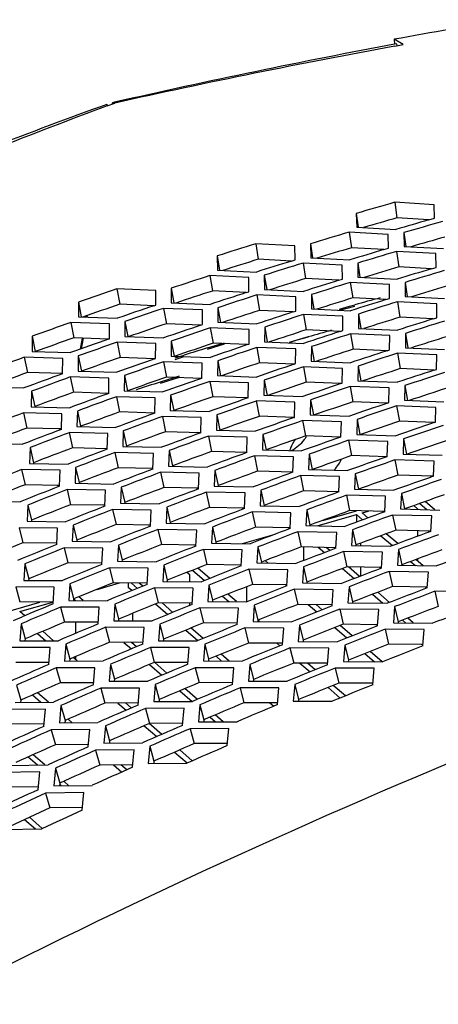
# Model space of a CAD drawing. Header units: millimetres. Extents: x 0 to 420, y 0 to 297.
# Tile 441 of 502: x 342.44 to 344.98, y 246.23 to 252.21. Entities that reach past the tile are written whole.
import ezdxf

# ---------------------------------------------------------------- set-up
doc = ezdxf.new("R2010")
doc.units = ezdxf.units.MM
doc.header["$LTSCALE"] = 23.1
doc.layers.get('0').update_dxf_attribs({"linetype": 'CONTINUOUS'})

msp = doc.modelspace()

# ---------------------------------------------------------------- linework, layer by layer
at = {"color": 7, "linetype": 'CONTINUOUS'}
for p, q in [((344.7123, 252.0953), (344.715, 252.066)), ((344.7321, 252.0561), (344.7265, 252.0671)), ((343.0017, 251.7094), (343.0004, 251.7023)), ((343.0143, 251.7123), (343.0017, 251.7094)), ((343.0143, 251.7122), (343.0017, 251.7094)), ((343.0017, 251.7094), (343.0045, 251.7038)), ((342.967, 251.6997), (342.9744, 251.6926)), ((344.7167, 251.1047), (344.7294, 251.0098)), ((344.4822, 251.037), (344.4939, 250.9534)), ((344.9223, 250.9974), (344.7294, 251.0098)), ((344.4389, 250.9232), (344.4526, 250.8286)), ((344.7715, 250.9204), (344.7832, 250.8366)), ((343.8726, 250.853), (343.8875, 250.7587)), ((344.2039, 250.8523), (344.2169, 250.7667)), ((344.65, 250.8171), (344.4526, 250.8286)), ((343.6382, 250.7791), (343.6525, 250.6918)), ((344.0885, 250.7479), (343.8875, 250.7587)), ((344.7274, 250.8064), (344.7411, 250.7117)), ((344.1593, 250.7356), (344.1742, 250.6413)), ((344.4914, 250.7351), (344.5045, 250.6494)), ((344.9389, 250.7004), (344.7411, 250.7117)), ((343.5931, 250.6597), (343.6091, 250.5658)), ((343.9239, 250.6614), (343.9383, 250.5739)), ((344.3756, 250.6307), (344.1742, 250.6413)), ((343.029, 250.5789), (343.046, 250.4854)), ((343.3583, 250.5826), (343.3741, 250.4934)), ((344.446, 250.6182), (344.4609, 250.5239)), ((344.7789, 250.618), (344.792, 250.5321)), ((343.814, 250.556), (343.6091, 250.5658)), ((343.8781, 250.5418), (343.894, 250.4478)), ((344.2096, 250.5436), (344.224, 250.456)), ((344.6628, 250.5134), (344.4609, 250.5239)), ((342.7948, 250.4989), (342.812, 250.408)), ((343.2541, 250.4765), (343.046, 250.4854)), ((343.3121, 250.4604), (343.3292, 250.3668)), ((343.6423, 250.4643), (343.6581, 250.3749)), ((344.3797, 250.4488), (344.4742, 250.4741)), ((344.3797, 250.4555), (344.4424, 250.473)), ((344.4424, 250.473), (344.4743, 250.4819)), ((344.7327, 250.5008), (344.7476, 250.4065)), ((344.0994, 250.4382), (343.894, 250.4478)), ((344.163, 250.4238), (344.1789, 250.3299)), ((344.4953, 250.4259), (344.5098, 250.3381)), ((344.9499, 250.3962), (344.7476, 250.4065)), ((342.7482, 250.374), (342.7664, 250.2809)), ((343.0769, 250.38), (343.0942, 250.2889)), ((343.5377, 250.3581), (343.3292, 250.3668)), ((343.5952, 250.3418), (343.6123, 250.2483)), ((343.9262, 250.346), (343.942, 250.2565)), ((342.5137, 250.2908), (342.5325, 250.1978)), ((342.9778, 250.273), (342.7664, 250.2809)), ((344.191, 250.2864), (344.1219, 250.2663)), ((344.191, 250.2848), (344.1219, 250.2663)), ((344.3847, 250.3204), (344.1789, 250.3299)), ((344.4479, 250.3059), (344.4639, 250.2119)), ((344.781, 250.3082), (344.7955, 250.2202)), ((343.0296, 250.2549), (343.0477, 250.1617)), ((343.3591, 250.2611), (343.3764, 250.1699)), ((343.5782, 250.2199), (343.6195, 250.2325)), ((343.5783, 250.2122), (343.6829, 250.2454)), ((343.8213, 250.2397), (343.6123, 250.2483)), ((343.6195, 250.2325), (343.6828, 250.2518)), ((343.8784, 250.2233), (343.8955, 250.1297)), ((344.1219, 250.2663), (344.0741, 250.2523)), ((344.1219, 250.2663), (344.0741, 250.2511)), ((344.2101, 250.2277), (344.226, 250.138)), ((344.6701, 250.2026), (344.4639, 250.2119)), ((342.466, 250.163), (342.4853, 250.0702)), ((342.7941, 250.1713), (342.8129, 250.0783)), ((343.2596, 250.154), (343.0477, 250.1617)), ((343.3821, 250.1591), (343.4375, 250.1764)), ((343.3824, 250.1501), (343.4377, 250.1677)), ((344.7328, 250.1879), (344.7488, 250.094)), ((343.3109, 250.1357), (343.3291, 250.0425)), ((343.6412, 250.1422), (343.6586, 250.0508)), ((344.1048, 250.1213), (343.8955, 250.1297)), ((344.1615, 250.1047), (344.1786, 250.0112)), ((344.494, 250.1095), (344.5099, 250.0196)), ((344.9554, 250.0848), (344.7488, 250.094)), ((342.699, 250.0635), (342.4853, 250.0702)), ((342.7456, 250.0432), (342.7649, 249.9504)), ((343.0745, 250.0517), (343.0933, 249.9588)), ((343.4074, 250.0398), (343.2919, 250.0032)), ((343.5414, 250.035), (343.3291, 250.0425)), ((343.4072, 250.0489), (343.3368, 250.0266)), ((343.3368, 250.0266), (343.2916, 250.0122)), ((343.5923, 250.0165), (343.6105, 249.9234)), ((343.9234, 250.0233), (343.9407, 249.9317)), ((344.3884, 250.0029), (344.1786, 250.0112)), ((344.4447, 249.9862), (344.4617, 249.8926)), ((344.778, 249.9912), (344.7939, 249.9011)), ((342.5099, 249.9564), (342.5298, 249.8638)), ((342.9786, 249.9439), (342.7649, 249.9504)), ((342.9786, 249.9439), (342.9601, 249.9445)), ((343.0252, 249.9234), (343.0445, 249.8306)), ((343.3548, 249.9322), (343.3736, 249.8393)), ((343.8232, 249.916), (343.6105, 249.9234)), ((343.8232, 249.916), (343.807, 249.9166)), ((342.5298, 249.8638), (342.5297, 249.8616)), ((343.8736, 249.8974), (343.8918, 249.8042)), ((344.2055, 249.9044), (344.2229, 249.8127)), ((344.672, 249.8845), (344.4617, 249.8926)), ((344.7278, 249.8676), (344.7449, 249.7741)), ((342.4603, 249.8254), (342.4807, 249.733)), ((342.7884, 249.8362), (342.8083, 249.7436)), ((343.2582, 249.8243), (343.0445, 249.8306)), ((343.2582, 249.8243), (343.2401, 249.8248)), ((343.3047, 249.8036), (343.324, 249.7108)), ((343.6352, 249.8127), (343.654, 249.7197)), ((344.105, 249.797), (343.8918, 249.8042)), ((342.6754, 249.7282), (342.4807, 249.733)), ((342.8083, 249.7436), (342.8083, 249.7413)), ((344.155, 249.7782), (344.1732, 249.685)), ((344.4877, 249.7855), (344.5051, 249.6936)), ((344.9556, 249.7661), (344.7449, 249.7741)), ((342.6918, 249.7278), (342.6754, 249.7282)), ((342.6918, 249.7278), (342.6754, 249.7282)), ((342.7381, 249.705), (342.7585, 249.6126)), ((343.067, 249.716), (343.0869, 249.6235)), ((343.5377, 249.7047), (343.324, 249.7108)), ((343.5377, 249.7047), (343.5201, 249.7052)), ((343.5843, 249.6838), (343.6036, 249.591)), ((343.9156, 249.6932), (343.9343, 249.6002)), ((344.3868, 249.678), (344.1732, 249.685)), ((344.3868, 249.678), (344.3705, 249.6785)), ((342.5011, 249.6145), (342.5221, 249.5223)), ((343.0869, 249.6235), (343.0869, 249.6209)), ((344.4363, 249.6591), (344.4545, 249.5659)), ((344.7698, 249.6667), (344.7873, 249.5745)), ((342.9696, 249.6075), (342.7585, 249.6126)), ((343.0159, 249.5845), (343.0362, 249.4921)), ((343.3456, 249.5959), (343.3655, 249.5033)), ((343.8173, 249.585), (343.6036, 249.591)), ((343.8173, 249.585), (343.8001, 249.5855)), ((343.8639, 249.564), (343.8832, 249.4712)), ((343.9343, 249.6002), (343.9343, 249.5996)), ((344.1959, 249.5737), (344.2147, 249.4807)), ((344.6686, 249.559), (344.4545, 249.5659)), ((342.5221, 249.5223), (342.522, 249.5177)), ((343.3655, 249.5033), (343.3654, 249.5006)), ((344.7177, 249.5399), (344.7359, 249.4467)), ((342.4497, 249.4803), (342.4712, 249.3884)), ((342.7779, 249.4936), (342.7989, 249.4015)), ((343.2474, 249.4872), (343.0362, 249.4921)), ((343.2937, 249.464), (343.314, 249.3717)), ((343.6242, 249.4757), (343.6441, 249.3831)), ((344.0969, 249.4654), (343.8832, 249.4712)), ((344.0969, 249.4654), (344.0801, 249.4659)), ((344.1435, 249.4442), (344.1627, 249.3514)), ((344.2147, 249.4807), (344.2147, 249.4799)), ((344.4763, 249.4542), (344.4951, 249.3612)), ((344.9504, 249.44), (344.7359, 249.4467)), ((344.9504, 249.44), (344.9341, 249.4405)), ((342.6798, 249.3845), (342.4712, 249.3884)), ((342.6798, 249.3845), (342.6658, 249.3848)), ((342.7989, 249.4015), (342.7988, 249.3967)), ((343.6441, 249.3831), (343.644, 249.3802)), ((342.7257, 249.3592), (342.7472, 249.2672)), ((343.0547, 249.3728), (343.0757, 249.2807)), ((343.5252, 249.367), (343.314, 249.3717)), ((343.5252, 249.3669), (343.51, 249.3673)), ((343.5714, 249.3436), (343.5918, 249.2512)), ((343.9028, 249.3555), (343.9227, 249.263)), ((344.3765, 249.3458), (344.1627, 249.3514)), ((344.3765, 249.3458), (344.36, 249.3462)), ((344.423, 249.3244), (344.4423, 249.2316)), ((344.4951, 249.3612), (344.495, 249.3602)), ((344.7566, 249.3346), (344.7754, 249.2417)), ((342.4876, 249.265), (342.5097, 249.1733)), ((342.9558, 249.2636), (342.7472, 249.2672)), ((342.9558, 249.2636), (342.9422, 249.2638)), ((343.0757, 249.2807), (343.0755, 249.2757)), ((343.9227, 249.263), (343.9226, 249.2599)), ((344.8568, 249.241), (344.8325, 249.2621)), ((344.8679, 249.2747), (344.9113, 249.2371)), ((344.9589, 249.2359), (344.9006, 249.2864)), ((343.0017, 249.238), (343.0232, 249.1461)), ((343.3315, 249.252), (343.3525, 249.1598)), ((343.803, 249.2467), (343.5918, 249.2512)), ((343.803, 249.2467), (343.7882, 249.247)), ((343.8492, 249.2231), (343.8696, 249.1307)), ((344.1814, 249.2354), (344.2013, 249.1428)), ((344.2449, 249.1387), (344.4835, 249.2076)), ((344.2787, 249.1715), (344.4833, 249.2306)), ((344.6561, 249.2262), (344.4423, 249.2316)), ((344.4835, 249.2076), (344.4835, 249.1643)), ((344.4835, 249.2076), (344.5211, 249.1751)), ((344.5182, 249.2176), (344.5568, 249.2287)), ((344.5535, 249.187), (344.5182, 249.2176)), ((344.6561, 249.2262), (344.64, 249.2266)), ((344.7026, 249.2046), (344.7219, 249.1118)), ((344.7754, 249.2417), (344.7754, 249.2405)), ((344.8568, 249.2385), (344.8568, 249.241)), ((342.5097, 249.1733), (342.5094, 249.1663)), ((342.7626, 249.1435), (342.7847, 249.0518)), ((343.2318, 249.1426), (343.0232, 249.1461)), ((343.2318, 249.1426), (343.2186, 249.1428)), ((343.3525, 249.1598), (343.3523, 249.1547)), ((344.2013, 249.1428), (344.2011, 249.1396)), ((344.486, 249.1621), (344.4835, 249.1643)), ((342.4344, 249.1276), (342.457, 249.0361)), ((343.2777, 249.1169), (343.2992, 249.0249)), ((343.6083, 249.1311), (343.6294, 249.039)), ((343.7924, 249.0312), (343.9891, 249.0879)), ((344.0808, 249.1264), (343.8696, 249.1307)), ((344.0808, 249.1264), (344.0664, 249.1267)), ((344.127, 249.1026), (344.1474, 249.0103)), ((344.4599, 249.1152), (344.4799, 249.0226)), ((344.6321, 249.0789), (344.7017, 249.0186)), ((344.734, 249.0306), (344.6645, 249.0908)), ((344.9356, 249.1065), (344.7219, 249.1118)), ((344.8568, 249.0759), (344.8568, 249.1085)), ((344.9356, 249.1065), (344.92, 249.1069)), ((342.663, 249.0337), (342.457, 249.0361)), ((342.7847, 249.0518), (342.7844, 249.0446)), ((343.0377, 249.022), (343.0598, 248.9303)), ((343.5079, 249.0216), (343.2992, 249.0249)), ((343.5078, 249.0216), (343.4951, 249.0218)), ((343.6294, 249.039), (343.6291, 249.0337)), ((344.4799, 249.0226), (344.4797, 249.0192)), ((344.5104, 249.0186), (344.5104, 249.034)), ((342.7086, 249.0057), (342.7312, 248.9142)), ((343.5538, 248.9957), (343.5753, 248.9038)), ((343.8852, 249.0103), (343.9062, 248.9181)), ((344.3586, 249.0061), (344.1474, 249.0103)), ((344.164, 248.9281), (344.164, 249.0103)), ((344.2518, 249.0082), (344.2891, 248.9759)), ((344.3212, 248.9881), (344.2991, 249.0073)), ((344.4048, 248.9822), (344.4252, 248.8898)), ((344.7385, 248.995), (344.7584, 248.9025)), ((342.4694, 248.908), (342.4926, 248.8167)), ((342.9372, 248.912), (342.7312, 248.9142)), ((343.0598, 248.9303), (343.0594, 248.9229)), ((343.3127, 248.9004), (343.3348, 248.8087)), ((343.7839, 248.9007), (343.5753, 248.9038)), ((343.9062, 248.9181), (343.9059, 248.9126)), ((343.9472, 248.9121), (343.9297, 248.9272)), ((344.7584, 248.9025), (344.7582, 248.8989)), ((344.8126, 248.9226), (344.8417, 248.8973)), ((344.889, 248.8965), (344.845, 248.9346)), ((344.8568, 248.9243), (344.8568, 248.9389)), ((342.9829, 248.8839), (343.0055, 248.7924)), ((343.4711, 248.841), (343.4538, 248.856)), ((343.4711, 248.7999), (343.4711, 248.841)), ((343.4882, 248.8696), (343.5608, 248.8067)), ((343.5924, 248.8193), (343.5199, 248.8821)), ((343.8298, 248.8746), (343.8513, 248.7826)), ((344.162, 248.8894), (344.183, 248.7973)), ((344.3997, 248.8801), (344.4706, 248.8187)), ((344.6364, 248.8858), (344.4252, 248.8898)), ((344.5027, 248.831), (344.435, 248.8896)), ((344.5104, 248.8339), (344.5104, 248.8882)), ((344.6364, 248.8858), (344.6228, 248.8861)), ((344.6826, 248.8617), (344.703, 248.7693)), ((342.4926, 248.8167), (342.4921, 248.8073)), ((342.7426, 248.7857), (342.7659, 248.6945)), ((342.9079, 248.7527), (343.044, 248.792)), ((343.2115, 248.7903), (343.0055, 248.7924)), ((343.0979, 248.7915), (343.0979, 248.7643)), ((343.1167, 248.7913), (343.1539, 248.759)), ((343.1854, 248.7718), (343.1634, 248.7908)), ((343.3348, 248.8087), (343.3344, 248.8012)), ((343.5877, 248.7789), (343.6098, 248.6872)), ((344.0599, 248.7797), (343.8513, 248.7826)), ((344.0537, 248.7798), (344.0602, 248.7741)), ((344.183, 248.7973), (344.1826, 248.7916)), ((342.4144, 248.7672), (342.4381, 248.6762)), ((343.1199, 248.7452), (343.0979, 248.7643)), ((343.2571, 248.762), (343.2797, 248.6705)), ((343.7554, 248.6782), (343.7024, 248.724)), ((343.8175, 248.6776), (343.8175, 248.7694)), ((344.1058, 248.7534), (344.1273, 248.6615)), ((344.4388, 248.7686), (344.4598, 248.6765)), ((344.5811, 248.723), (344.6444, 248.6682)), ((344.6844, 248.6736), (344.6132, 248.7353)), ((344.9142, 248.7655), (344.703, 248.7693)), ((344.9142, 248.7655), (344.901, 248.7658)), ((344.9604, 248.7413), (344.9808, 248.6489)), ((342.2005, 248.5716), (342.5606, 248.6756)), ((342.6415, 248.6751), (342.4381, 248.6762)), ((342.4397, 248.6176), (342.6391, 248.6751)), ((342.6415, 248.6751), (342.6324, 248.6752)), ((342.7659, 248.6945), (342.7653, 248.6848)), ((342.8058, 248.7109), (342.7659, 248.6945)), ((342.7662, 248.6948), (342.7778, 248.6848)), ((342.8242, 248.6846), (342.7977, 248.7076)), ((343.0159, 248.6635), (343.0391, 248.5722)), ((343.2636, 248.664), (343.3374, 248.6001)), ((343.4857, 248.6686), (343.2797, 248.6705)), ((343.3688, 248.613), (343.3025, 248.6703)), ((343.4711, 248.6546), (343.4711, 248.6688)), ((343.6098, 248.6872), (343.6094, 248.6795)), ((343.6708, 248.7114), (343.7087, 248.6786)), ((343.8628, 248.6574), (343.8849, 248.5657)), ((344.3359, 248.6587), (344.1273, 248.6615)), ((344.1913, 248.6606), (344.2429, 248.616)), ((344.2747, 248.6285), (344.2382, 248.66)), ((344.4598, 248.6765), (344.4594, 248.6706)), ((342.4688, 248.5924), (342.4397, 248.6176)), ((342.6869, 248.6447), (342.7106, 248.5536)), ((343.1247, 248.5621), (343.1247, 248.6074)), ((343.5313, 248.6402), (343.5539, 248.5487)), ((344.3818, 248.6323), (344.4033, 248.5403)), ((344.7156, 248.6478), (344.7366, 248.5556)), ((342.4466, 248.5432), (342.4709, 248.4524)), ((342.9146, 248.5527), (342.7106, 248.5536)), ((342.7783, 248.4855), (342.7783, 248.5533)), ((343.0391, 248.5722), (343.0385, 248.5624)), ((343.2892, 248.5412), (343.3124, 248.4499)), ((343.76, 248.547), (343.5539, 248.5487)), ((343.8849, 248.5657), (343.8843, 248.5577)), ((343.8945, 248.5577), (343.885, 248.5659)), ((344.6119, 248.5378), (344.4033, 248.5403)), ((344.6119, 248.5377), (344.6008, 248.5379)), ((344.7366, 248.5556), (344.7362, 248.5496)), ((344.7628, 248.5657), (344.782, 248.5491)), ((344.8288, 248.5485), (344.7948, 248.578)), ((342.5469, 248.4847), (342.5978, 248.4407)), ((342.6439, 248.4407), (342.578, 248.4978)), ((342.9593, 248.5221), (342.983, 248.431)), ((343.447, 248.5052), (343.5211, 248.4411)), ((343.5524, 248.454), (343.4784, 248.518)), ((343.8056, 248.5183), (343.8282, 248.4268)), ((344.1378, 248.5358), (344.1599, 248.4441)), ((344.353, 248.5206), (344.4255, 248.4578)), ((344.4572, 248.4704), (344.3848, 248.5331)), ((344.6578, 248.5111), (344.6793, 248.4192)), ((342.4709, 248.4524), (342.4701, 248.4405)), ((342.718, 248.4202), (342.7424, 248.3294)), ((343.1872, 248.4303), (342.983, 248.431)), ((343.0711, 248.4307), (343.1172, 248.3909)), ((343.1483, 248.4039), (343.1175, 248.4306)), ((343.1247, 248.4243), (343.1247, 248.4305)), ((343.3124, 248.4499), (343.3117, 248.44)), ((343.5624, 248.4189), (343.5856, 248.3277)), ((344.0342, 248.4253), (343.8282, 248.4268)), ((344.0009, 248.4255), (344.0184, 248.4104)), ((344.1599, 248.4441), (344.1593, 248.436)), ((344.8879, 248.4168), (344.6793, 248.4192)), ((344.8879, 248.4168), (344.8772, 248.4169)), ((343.2318, 248.3995), (343.2555, 248.3084)), ((343.7102, 248.3173), (343.6619, 248.3591)), ((344.0798, 248.3965), (344.1024, 248.305)), ((344.4128, 248.4143), (344.4349, 248.3226)), ((344.5355, 248.3625), (344.5923, 248.3133)), ((344.6389, 248.313), (344.5672, 248.3751)), ((342.6164, 248.3088), (342.4146, 248.3086)), ((342.7424, 248.3294), (342.7415, 248.3174)), ((342.7862, 248.3175), (342.7625, 248.338)), ((342.7783, 248.3243), (342.7783, 248.3447)), ((342.9895, 248.2972), (343.0138, 248.2064)), ((343.4597, 248.3079), (343.2555, 248.3084)), ((343.3326, 248.2443), (343.2586, 248.3084)), ((343.5856, 248.3277), (343.5849, 248.3175)), ((343.6306, 248.3462), (343.6639, 248.3174)), ((344.3084, 248.3036), (344.1024, 248.305)), ((344.1404, 248.3047), (344.2018, 248.2516)), ((344.2332, 248.2644), (344.1869, 248.3044)), ((344.4349, 248.3226), (344.4343, 248.3143)), ((342.6605, 248.2758), (342.6853, 248.1852)), ((343.2264, 248.2962), (343.3016, 248.2311)), ((343.5043, 248.2769), (343.528, 248.1859)), ((343.8357, 248.2967), (343.8589, 248.2054)), ((344.3541, 248.2746), (344.3767, 248.1831)), ((342.8871, 248.1857), (342.6853, 248.1852)), ((343.0138, 248.2064), (343.0129, 248.1942)), ((343.7322, 248.1855), (343.528, 248.1859)), ((343.8589, 248.2054), (343.8581, 248.1951)), ((344.5827, 248.1819), (344.3767, 248.1831)), ((344.5827, 248.1819), (344.574, 248.182)), ((342.4192, 248.1707), (342.4446, 248.0803)), ((342.6132, 248.0673), (342.5466, 248.125)), ((342.9312, 248.1525), (342.9561, 248.0619)), ((343.261, 248.1742), (343.2853, 248.0834)), ((343.4108, 248.1366), (343.4866, 248.0709)), ((343.5172, 248.0844), (343.4418, 248.1497)), ((343.7767, 248.1543), (343.8005, 248.0633)), ((344.1089, 248.1744), (344.1321, 248.0832)), ((344.3114, 248.1566), (344.3853, 248.0926)), ((344.4167, 248.1055), (344.3428, 248.1694)), ((342.4446, 248.0803), (342.4435, 248.066)), ((342.5159, 248.1116), (342.5674, 248.067)), ((343.1579, 248.0625), (342.9561, 248.0619)), ((343.0348, 248.0622), (343.0851, 248.0186)), ((343.1159, 248.032), (343.0809, 248.0623)), ((343.2853, 248.0834), (343.2844, 248.071)), ((344.0048, 248.0631), (343.8005, 248.0633)), ((343.9575, 248.0632), (343.9811, 248.0427)), ((344.1321, 248.0832), (344.1313, 248.0727)), ((342.6889, 248.0469), (342.7144, 247.9566)), ((343.2019, 248.0291), (343.2268, 247.9386)), ((343.5325, 248.0512), (343.5568, 247.9604)), ((342.7144, 247.9566), (342.7132, 247.9421)), ((342.7573, 247.9425), (342.7321, 247.9644)), ((343.4287, 247.9394), (343.2268, 247.9386)), ((343.5568, 247.9604), (343.5558, 247.9478)), ((343.5953, 247.9768), (343.6284, 247.9482)), ((343.6743, 247.9484), (343.6263, 247.9899)), ((342.5862, 247.9347), (342.3867, 247.9332)), ((342.6298, 247.8992), (342.6557, 247.809)), ((342.9587, 247.9231), (342.9841, 247.8328)), ((343.194, 247.9244), (343.2704, 247.8581)), ((343.3012, 247.8715), (343.2255, 247.9371)), ((343.4727, 247.9058), (343.4975, 247.8152)), ((342.9841, 247.8328), (342.9828, 247.8182)), ((342.8552, 247.8108), (342.6557, 247.809)), ((342.8987, 247.775), (342.9246, 247.6849)), ((343.2284, 247.7994), (343.2538, 247.7091)), ((343.3792, 247.7639), (343.455, 247.6983)), ((343.4866, 247.7109), (343.41, 247.7773)), ((343.6995, 247.8162), (343.4975, 247.8152)), ((342.4894, 247.7345), (342.5459, 247.6856)), ((342.5914, 247.6862), (342.5198, 247.7482)), ((343.2538, 247.7091), (343.2525, 247.6942)), ((342.6554, 247.6657), (342.6819, 247.5759)), ((343.1243, 247.6869), (342.9246, 247.6849)), ((343.0076, 247.6858), (343.0576, 247.6425)), ((343.088, 247.6561), (343.0533, 247.6862)), ((342.7373, 247.5599), (342.7061, 247.5869)), ((342.5517, 247.5528), (342.3544, 247.5499)), ((342.6819, 247.5759), (342.6804, 247.559)), ((342.6812, 247.5684), (342.6919, 247.5592)), ((342.5946, 247.5146), (342.6216, 247.425)), ((342.819, 247.428), (342.6216, 247.425)), ((342.4672, 247.3537), (342.5331, 247.2967)), ((342.5754, 247.3001), (342.4973, 247.3677))]:
    msp.add_line(p, q, dxfattribs=at)
at = {"color": 3, "linetype": 'CONTINUOUS'}
for p, q in [((344.7676, 252.0627), (344.7123, 252.0953)), ((344.7161, 252.0531), (344.7676, 252.0627)), ((344.7162, 252.0533), (344.7676, 252.0627)), ((342.9703, 251.691), (343.0152, 251.7078)), ((342.9703, 251.6912), (343.0152, 251.7078)), ((344.9552, 251.0895), (344.7167, 251.1047)), ((344.9586, 251.0078), (344.9552, 251.0895)), ((344.4822, 251.037), (344.4853, 250.9539)), ((344.9223, 250.9974), (344.9586, 251.0078)), ((344.4853, 250.9539), (344.7233, 250.9399)), ((344.6768, 250.9094), (344.4389, 250.9232)), ((344.6793, 250.8258), (344.6768, 250.9094)), ((344.7715, 250.9204), (344.7741, 250.8371)), ((344.1095, 250.8404), (343.8726, 250.853)), ((344.1115, 250.7551), (344.1095, 250.8404)), ((344.2039, 250.8523), (344.206, 250.7673)), ((344.65, 250.8171), (344.6793, 250.8258)), ((344.7741, 250.8371), (345.0126, 250.8232)), ((343.6382, 250.7791), (343.6398, 250.6924)), ((344.0885, 250.7479), (344.1115, 250.7551)), ((344.206, 250.7673), (344.4435, 250.7546)), ((344.9658, 250.7927), (344.7274, 250.8064)), ((344.9678, 250.709), (344.9658, 250.7927)), ((343.6398, 250.6924), (343.8763, 250.681)), ((344.3967, 250.7232), (344.1593, 250.7356)), ((344.3982, 250.6377), (344.3967, 250.7232)), ((344.4914, 250.7351), (344.493, 250.65)), ((344.9389, 250.7003), (344.9678, 250.709)), ((343.8295, 250.6486), (343.5931, 250.6597)), ((343.8306, 250.5614), (343.8295, 250.6486)), ((343.9239, 250.6614), (343.925, 250.5745)), ((344.3756, 250.6307), (344.3982, 250.6377)), ((344.493, 250.65), (344.731, 250.6375)), ((343.2643, 250.569), (343.029, 250.5789)), ((343.3583, 250.5826), (343.3591, 250.494)), ((343.925, 250.5745), (344.162, 250.5633)), ((344.6839, 250.6059), (344.446, 250.6182)), ((344.6849, 250.5203), (344.6839, 250.6059)), ((344.7789, 250.618), (344.78, 250.5327)), ((343.2649, 250.4801), (343.2643, 250.569)), ((343.814, 250.556), (343.8306, 250.5614)), ((344.1149, 250.5308), (343.8781, 250.5418)), ((344.1155, 250.4435), (344.1149, 250.5308)), ((344.2096, 250.5436), (344.2103, 250.4566)), ((344.6628, 250.5134), (344.6849, 250.5203)), ((344.78, 250.5327), (345.0185, 250.5203)), ((342.7948, 250.4989), (342.7951, 250.4086)), ((343.2541, 250.4765), (343.2649, 250.4801)), ((343.5479, 250.4506), (343.3121, 250.4604)), ((343.3591, 250.494), (343.5949, 250.484)), ((343.6423, 250.4643), (343.6425, 250.3756)), ((344.2103, 250.4566), (344.4477, 250.4456)), ((344.9711, 250.4887), (344.7327, 250.5008)), ((344.9716, 250.403), (344.9711, 250.4887)), ((342.7951, 250.4086), (343.0299, 250.3998)), ((342.8419, 250.4157), (342.8403, 250.4069)), ((342.8481, 250.4178), (342.8462, 250.4067)), ((343.5481, 250.3616), (343.5479, 250.4506)), ((344.0994, 250.4382), (344.1155, 250.4435)), ((344.4003, 250.413), (344.163, 250.4238)), ((344.4004, 250.3255), (344.4003, 250.413)), ((344.4953, 250.4259), (344.4955, 250.3388)), ((344.9499, 250.3962), (344.9716, 250.403)), ((342.9829, 250.3655), (342.7482, 250.374)), ((342.9827, 250.2747), (342.9829, 250.3655)), ((343.0769, 250.38), (343.0768, 250.2896)), ((343.5377, 250.3581), (343.5481, 250.3616)), ((343.8315, 250.3322), (343.5952, 250.3418)), ((343.6425, 250.3756), (343.8789, 250.3657)), ((343.8312, 250.243), (343.8315, 250.3322)), ((343.9262, 250.346), (343.9259, 250.2571)), ((344.4955, 250.3388), (344.7334, 250.3279)), ((342.5137, 250.2908), (342.5131, 250.1986)), ((342.8177, 250.279), (342.8059, 250.2121)), ((342.8236, 250.2788), (342.8122, 250.2144)), ((342.9778, 250.273), (342.9827, 250.2747)), ((343.0768, 250.2896), (343.3121, 250.2809)), ((344.3847, 250.3204), (344.4004, 250.3255)), ((344.6857, 250.2952), (344.4479, 250.3059)), ((344.6853, 250.2076), (344.6857, 250.2952)), ((344.781, 250.3082), (344.7807, 250.2209)), ((343.2648, 250.2465), (343.0296, 250.2549)), ((343.264, 250.1556), (343.2648, 250.2465)), ((343.3591, 250.2611), (343.3584, 250.1705)), ((343.8213, 250.2397), (343.8312, 250.243)), ((344.1152, 250.2138), (343.8784, 250.2233)), ((343.9259, 250.2571), (344.1628, 250.2474)), ((344.1143, 250.1245), (344.1152, 250.2138)), ((344.2101, 250.2277), (344.2094, 250.1387)), ((344.7807, 250.2209), (345.0191, 250.2102)), ((342.7001, 250.1558), (342.466, 250.163)), ((342.5131, 250.1986), (342.7474, 250.1912)), ((342.699, 250.0632), (342.7001, 250.1558)), ((342.7941, 250.1713), (342.793, 250.0789)), ((343.2596, 250.154), (343.264, 250.1556)), ((343.3584, 250.1705), (343.5942, 250.162)), ((344.6701, 250.2026), (344.6853, 250.2076)), ((344.9712, 250.1774), (344.7328, 250.1879)), ((344.9703, 250.0896), (344.9712, 250.1774)), ((343.5466, 250.1275), (343.3109, 250.1357)), ((343.5454, 250.0364), (343.5466, 250.1275)), ((343.6412, 250.1422), (343.6401, 250.0514)), ((344.1048, 250.1213), (344.1143, 250.1245)), ((344.3988, 250.0954), (344.1615, 250.1047)), ((344.2094, 250.1387), (344.4467, 250.1292)), ((344.3975, 250.0059), (344.3988, 250.0954)), ((344.494, 250.1095), (344.4928, 250.0202)), ((342.9802, 250.0362), (342.7456, 250.0432)), ((342.793, 250.0789), (343.0277, 250.0717)), ((342.9786, 249.9434), (342.9802, 250.0362)), ((343.0745, 250.0517), (343.0729, 249.9592)), ((343.5414, 250.035), (343.5454, 250.0364)), ((343.6401, 250.0514), (343.8764, 250.0431)), ((344.9554, 250.0848), (344.9703, 250.0896)), ((342.2298, 249.9825), (342.4634, 249.9764)), ((343.8285, 250.0085), (343.5923, 250.0165)), ((343.8267, 249.9172), (343.8285, 250.0085)), ((343.9234, 250.0233), (343.9217, 249.9324)), ((344.3884, 250.0029), (344.3975, 250.0059)), ((344.6824, 249.9771), (344.4447, 249.9862)), ((344.4928, 250.0202), (344.7307, 250.0109)), ((344.6806, 249.8874), (344.6824, 249.9771)), ((344.778, 249.9912), (344.7762, 249.9018)), ((342.5099, 249.9564), (342.5079, 249.8621)), ((343.2603, 249.9166), (343.0252, 249.9234)), ((343.0729, 249.9592), (343.3081, 249.9521)), ((343.2581, 249.8236), (343.2603, 249.9166)), ((343.3548, 249.9322), (343.3528, 249.8395)), ((343.8232, 249.916), (343.8267, 249.9172)), ((343.9217, 249.9324), (344.1585, 249.9243)), ((342.5079, 249.8621), (342.742, 249.8562)), ((344.1103, 249.8895), (343.8736, 249.8974)), ((344.1081, 249.7981), (344.1103, 249.8895)), ((344.2055, 249.9044), (344.2034, 249.8133)), ((344.672, 249.8845), (344.6806, 249.8874)), ((344.9661, 249.8587), (344.7278, 249.8676)), ((344.7762, 249.9018), (345.0146, 249.8926)), ((344.9637, 249.7688), (344.9661, 249.8587)), ((342.6943, 249.8197), (342.4603, 249.8254)), ((342.6918, 249.725), (342.6943, 249.8197)), ((342.7884, 249.8362), (342.786, 249.7418)), ((343.5403, 249.7969), (343.3047, 249.8036)), ((343.3528, 249.8395), (343.5885, 249.8326)), ((343.5377, 249.7038), (343.5403, 249.7969)), ((343.6352, 249.8127), (343.6326, 249.7198)), ((344.105, 249.797), (344.1081, 249.7981)), ((344.2034, 249.8133), (344.4407, 249.8054)), ((342.786, 249.7418), (343.0206, 249.7361)), ((344.3922, 249.7705), (344.155, 249.7782)), ((344.3894, 249.6789), (344.3922, 249.7705)), ((344.4877, 249.7855), (344.485, 249.6942)), ((344.9556, 249.7661), (344.9637, 249.7688)), ((342.9725, 249.6994), (342.7381, 249.705)), ((342.9696, 249.6046), (342.9725, 249.6994)), ((343.067, 249.716), (343.0641, 249.6214)), ((343.8204, 249.6773), (343.5843, 249.6838)), ((343.6326, 249.7198), (343.8688, 249.7131)), ((343.8173, 249.584), (343.8204, 249.6773)), ((343.9156, 249.6932), (343.9125, 249.6002)), ((344.3868, 249.678), (344.3894, 249.6789)), ((344.485, 249.6942), (344.7228, 249.6865)), ((342.2215, 249.6392), (342.455, 249.6346)), ((342.5011, 249.6145), (342.4978, 249.5182)), ((343.0641, 249.6214), (343.2992, 249.6159)), ((344.674, 249.6515), (344.4363, 249.6591)), ((344.6708, 249.5597), (344.674, 249.6515)), ((344.7698, 249.6667), (344.7667, 249.5752)), ((343.2508, 249.5792), (343.0159, 249.5845)), ((343.2474, 249.4841), (343.2508, 249.5792)), ((343.3456, 249.5959), (343.3422, 249.5011)), ((344.1005, 249.5577), (343.8639, 249.564)), ((343.9125, 249.6002), (344.1492, 249.5936)), ((344.0969, 249.4642), (344.1005, 249.5577)), ((344.1959, 249.5737), (344.1924, 249.4805)), ((344.6686, 249.559), (344.6708, 249.5597)), ((344.7667, 249.5752), (345.0049, 249.5676)), ((342.4978, 249.5182), (342.7318, 249.5138)), ((343.3422, 249.5011), (343.5778, 249.4957)), ((344.9559, 249.5325), (344.7177, 249.5399)), ((344.9521, 249.4406), (344.9559, 249.5325)), ((342.6835, 249.4761), (342.4497, 249.4803)), ((342.6797, 249.3793), (342.6835, 249.4761)), ((342.7779, 249.4936), (342.7741, 249.3971)), ((343.5291, 249.4589), (343.2937, 249.464)), ((343.5251, 249.3636), (343.5291, 249.4589)), ((343.6242, 249.4757), (343.6203, 249.3807)), ((344.3805, 249.4381), (344.1435, 249.4442)), ((344.1924, 249.4805), (344.4296, 249.4741)), ((344.3764, 249.3444), (344.3805, 249.4381)), ((344.4763, 249.4542), (344.4722, 249.3608)), ((344.9504, 249.44), (344.9521, 249.4406)), ((342.7741, 249.3971), (343.0086, 249.3929)), ((343.6203, 249.3807), (343.8563, 249.3756)), ((342.96, 249.3552), (342.7257, 249.3592)), ((342.9557, 249.2582), (342.96, 249.3552)), ((343.0547, 249.3728), (343.0505, 249.2761)), ((343.8074, 249.3386), (343.5714, 249.3436)), ((343.8029, 249.2432), (343.8074, 249.3386)), ((343.9028, 249.3555), (343.8984, 249.2604)), ((344.6606, 249.3184), (344.423, 249.3244)), ((344.4722, 249.3608), (344.7099, 249.3546)), ((344.656, 249.2246), (344.6606, 249.3184)), ((344.7566, 249.3346), (344.7521, 249.2411)), ((342.2085, 249.2884), (342.4418, 249.2853)), ((342.4876, 249.265), (342.483, 249.1666)), ((343.0505, 249.2761), (343.2854, 249.2721)), ((343.8984, 249.2604), (344.1349, 249.2554)), ((343.2366, 249.2342), (343.0017, 249.238)), ((343.2317, 249.1371), (343.2366, 249.2342)), ((343.3315, 249.252), (343.3268, 249.1551)), ((344.0857, 249.2183), (343.8492, 249.2231)), ((344.0807, 249.1227), (344.0857, 249.2183)), ((344.1814, 249.2354), (344.1765, 249.14)), ((344.9407, 249.1988), (344.7026, 249.2046)), ((344.7521, 249.2411), (344.9903, 249.235)), ((344.9356, 249.1048), (344.9407, 249.1988)), ((342.483, 249.1666), (342.7168, 249.1638)), ((342.7626, 249.1435), (342.7575, 249.0449)), ((343.3268, 249.1551), (343.5622, 249.1513)), ((344.1765, 249.14), (344.4135, 249.1352)), ((342.668, 249.125), (342.4344, 249.1276)), ((342.6629, 249.0261), (342.668, 249.125)), ((343.5131, 249.1133), (343.2777, 249.1169)), ((343.5078, 249.0159), (343.5131, 249.1133)), ((343.6083, 249.1311), (343.6031, 249.034)), ((344.364, 249.0981), (344.127, 249.1026)), ((344.3585, 249.0023), (344.364, 249.0981)), ((344.4599, 249.1152), (344.4545, 249.0197)), ((342.7575, 249.0449), (342.9918, 249.0422)), ((343.0377, 249.022), (343.0321, 248.9232)), ((343.6031, 249.034), (343.839, 249.0304)), ((344.4545, 249.0197), (344.6921, 249.0151)), ((342.9428, 249.0033), (342.7086, 249.0057)), ((342.9371, 248.9042), (342.9428, 249.0033)), ((343.7896, 248.9923), (343.5538, 248.9957)), ((343.7838, 248.8948), (343.7896, 248.9923)), ((343.8852, 249.0103), (343.8794, 248.913)), ((344.6423, 248.9778), (344.4048, 248.9822)), ((344.6363, 248.8818), (344.6423, 248.9778)), ((344.7385, 248.995), (344.7326, 248.8993)), ((342.4694, 248.908), (342.4635, 248.8074)), ((343.0321, 248.9232), (343.2669, 248.9207)), ((343.3127, 248.9004), (343.3066, 248.8014)), ((343.8794, 248.913), (344.1158, 248.9096)), ((344.7326, 248.8993), (344.9707, 248.8949)), ((343.2175, 248.8816), (342.9829, 248.8839)), ((343.2114, 248.7823), (343.2175, 248.8816)), ((344.0661, 248.8714), (343.8298, 248.8746)), ((344.0598, 248.7736), (344.0661, 248.8714)), ((344.162, 248.8894), (344.1557, 248.792)), ((344.9206, 248.8575), (344.6826, 248.8617)), ((344.9141, 248.7613), (344.9206, 248.8575)), ((342.4635, 248.8074), (342.6971, 248.8061)), ((342.7426, 248.7857), (342.7363, 248.685)), ((343.3066, 248.8014), (343.5419, 248.7991)), ((343.5877, 248.7789), (343.5812, 248.6797)), ((344.1557, 248.792), (344.3926, 248.7887)), ((342.6479, 248.7661), (342.4144, 248.7672)), ((342.6414, 248.6651), (342.6479, 248.7661)), ((343.4922, 248.76), (343.2571, 248.762)), ((343.4856, 248.6605), (343.4922, 248.76)), ((344.3426, 248.7504), (344.1058, 248.7534)), ((344.3358, 248.6525), (344.3426, 248.7504)), ((344.4388, 248.7686), (344.432, 248.671)), ((345.1989, 248.7372), (344.9604, 248.7413)), ((342.7363, 248.685), (342.9704, 248.6838)), ((343.0159, 248.6635), (343.009, 248.5625)), ((343.5812, 248.6797), (343.8169, 248.6776)), ((343.8628, 248.6574), (343.8557, 248.558)), ((344.432, 248.671), (344.6694, 248.6679)), ((342.9208, 248.6437), (342.6869, 248.6447)), ((342.9139, 248.5425), (342.9208, 248.6437)), ((343.767, 248.6383), (343.5313, 248.6402)), ((343.7599, 248.5386), (343.767, 248.6383)), ((344.6191, 248.6294), (344.3818, 248.6323)), ((344.6118, 248.5313), (344.6191, 248.6294)), ((344.7156, 248.6478), (344.7083, 248.5499)), ((342.4013, 248.5637), (342.4532, 248.5858)), ((342.4466, 248.5432), (342.4394, 248.4405)), ((343.009, 248.5625), (343.2436, 248.5616)), ((343.2892, 248.5412), (343.2818, 248.44)), ((343.8557, 248.558), (344.0919, 248.5561)), ((344.7083, 248.5499), (344.9462, 248.5471)), ((343.1938, 248.5214), (342.9593, 248.5221)), ((343.1864, 248.4199), (343.1938, 248.5214)), ((344.0417, 248.5167), (343.8056, 248.5183)), ((344.0341, 248.4168), (344.0417, 248.5167)), ((344.1378, 248.5358), (344.1302, 248.4362)), ((344.8956, 248.5085), (344.6578, 248.5111)), ((344.8878, 248.4102), (344.8956, 248.5085)), ((342.4394, 248.4405), (342.6728, 248.4407)), ((342.718, 248.4202), (342.7104, 248.3173)), ((343.2818, 248.44), (343.5169, 248.4393)), ((343.5624, 248.4189), (343.5546, 248.3176)), ((344.1302, 248.4362), (344.367, 248.4345)), ((342.6231, 248.3996), (342.3898, 248.3991)), ((342.6154, 248.2964), (342.6231, 248.3996)), ((343.4668, 248.399), (343.2318, 248.3995)), ((343.4589, 248.2973), (343.4668, 248.399)), ((344.3165, 248.395), (344.0798, 248.3965)), ((344.3084, 248.2949), (344.3165, 248.395)), ((344.4128, 248.4143), (344.4048, 248.3145)), ((342.7104, 248.3173), (342.9443, 248.3177)), ((342.9895, 248.2972), (342.9814, 248.1941)), ((343.5546, 248.3176), (343.7901, 248.3171)), ((344.4048, 248.3145), (344.642, 248.313)), ((342.8943, 248.2764), (342.6605, 248.2758)), ((342.8861, 248.173), (342.8943, 248.2764)), ((343.7397, 248.2766), (343.5043, 248.2769)), ((343.7313, 248.1748), (343.7397, 248.2766)), ((343.8357, 248.2967), (343.8273, 248.1951)), ((344.5912, 248.2734), (344.3541, 248.2746)), ((344.5826, 248.1731), (344.5912, 248.2734)), ((342.9814, 248.1941), (343.2158, 248.1947)), ((343.8273, 248.1951), (344.0634, 248.1948)), ((343.1655, 248.1533), (342.9312, 248.1525)), ((343.1568, 248.0497), (343.1655, 248.1533)), ((343.261, 248.1742), (343.2524, 248.0709)), ((344.0127, 248.1542), (343.7767, 248.1543)), ((344.0038, 248.0522), (344.0127, 248.1542)), ((344.1089, 248.1744), (344.1001, 248.0727)), ((342.4108, 248.0658), (342.644, 248.0675)), ((343.2524, 248.0709), (343.4873, 248.0717)), ((344.1001, 248.0727), (344.3366, 248.0726)), ((342.5938, 248.0252), (342.3608, 248.0233)), ((342.5849, 247.9198), (342.5938, 248.0252)), ((342.6889, 248.0469), (342.6801, 247.9418)), ((343.4367, 248.0302), (343.2019, 248.0291)), ((343.4275, 247.9264), (343.4367, 248.0302)), ((343.5325, 248.0512), (343.5234, 247.9477)), ((342.6801, 247.9418), (342.9137, 247.9438)), ((343.5234, 247.9477), (343.7588, 247.9487)), ((342.8633, 247.9013), (342.6298, 247.8992)), ((342.8539, 247.7957), (342.8633, 247.9013)), ((342.9587, 247.9231), (342.9493, 247.8178)), ((343.7079, 247.9071), (343.4727, 247.9058)), ((343.6982, 247.803), (343.7079, 247.9071)), ((342.9493, 247.8178), (343.1834, 247.82)), ((343.1327, 247.7774), (342.8987, 247.775)), ((343.1228, 247.6716), (343.1327, 247.7774)), ((343.2284, 247.7994), (343.2185, 247.6939)), ((342.5602, 247.643), (342.3274, 247.6395)), ((342.3779, 247.6832), (342.6107, 247.6865)), ((342.5501, 247.5354), (342.5602, 247.643)), ((342.6554, 247.6657), (342.6453, 247.5585)), ((343.2185, 247.6939), (343.4532, 247.6962)), ((342.6453, 247.5585), (342.8787, 247.5619)), ((342.8278, 247.5183), (342.5946, 247.5146)), ((342.8172, 247.4105), (342.8278, 247.5183)), ((342.3406, 247.2927), (342.5732, 247.2975))]:
    msp.add_line(p, q, dxfattribs=at)
for centre, radius, start, end in [((351.6983, 213.808), 38.9194, 99.31297, 100.34049), ((352.9995, 206.9047), 45.9021, 100.3963, 102.56289), ((356.091, 216.4286), 37.6245, 110.40945, 112.68209), ((354.5453, 216.6176), 35.8603, 105.90713, 106.2971), ((354.8264, 216.3834), 36.003, 105.96742, 106.29705), ((354.8771, 216.3555), 36.0119, 105.90713, 106.2971), ((354.8192, 216.121), 36.3173, 106.60798, 106.99522), ((354.7651, 215.8898), 36.6206, 107.30394, 107.6885), ((355.0999, 215.8886), 36.4582, 106.65619, 106.99518), ((355.1515, 215.8573), 36.4705, 106.60798, 106.99522), ((355.0455, 215.6589), 36.76, 107.34159, 107.68846), ((355.0978, 215.6245), 36.7755, 107.30394, 107.6885), ((355.4321, 215.6251), 36.6113, 106.65531, 106.99518), ((355.0479, 215.3954), 37.0781, 107.99508, 108.37701), ((355.3782, 215.3938), 36.9147, 107.34075, 107.68846), ((355.4837, 215.5936), 36.6238, 106.60798, 106.99522), ((355.0015, 215.1701), 37.3782, 108.68151, 109.06086), ((355.4306, 215.3593), 36.9303, 107.30394, 107.6885), ((355.3279, 215.166), 37.2159, 108.02194, 108.37699), ((355.3811, 215.1286), 37.2346, 107.99508, 108.37701), ((355.7109, 215.1287), 37.0694, 107.33991, 107.68846), ((355.2812, 214.9419), 37.5147, 108.69895, 109.06084), ((355.3352, 214.9018), 37.5362, 108.68151, 109.06086), ((355.7634, 215.094), 37.0852, 107.30394, 107.6885), ((355.6611, 214.8994), 37.3722, 108.02114, 108.37699), ((355.7144, 214.8618), 37.391, 107.99508, 108.37701), ((356.0436, 214.8637), 37.224, 107.33909, 107.68846), ((355.2927, 214.6792), 37.835, 109.36331, 109.74013), ((355.6149, 214.6738), 37.6726, 108.69817, 109.06084), ((355.669, 214.6335), 37.6943, 108.68151, 109.06086), ((356.0961, 214.8288), 37.24, 107.30394, 107.6885), ((355.572, 214.4523), 37.9702, 109.37107, 109.74012), ((355.9943, 214.6328), 37.5285, 108.02034, 108.37699), ((356.0477, 214.5951), 37.5475, 107.99508, 108.37701), ((355.627, 214.4094), 37.9947, 109.36331, 109.74013), ((355.9486, 214.4057), 37.8305, 108.6974, 109.06084), ((356.0028, 214.3652), 37.8524, 108.68151, 109.06086), ((355.5881, 214.1897), 38.2919, 110.04058, 110.41492), ((355.9062, 214.1827), 38.1297, 109.37033, 109.74012), ((356.3275, 214.3662), 37.6848, 108.01955, 108.37699), ((356.3809, 214.3283), 37.704, 107.99508, 108.37701), ((355.9613, 214.1396), 38.1543, 109.36331, 109.74013), ((356.2823, 214.1376), 37.9883, 108.69664, 109.06084), ((356.3365, 214.0969), 38.0104, 108.68151, 109.06086), ((355.8671, 213.9637), 38.4262, 110.04058, 110.41492), ((355.9229, 213.9185), 38.4531, 110.04058, 110.41492), ((356.2404, 213.9131), 38.2891, 109.3696, 109.74012), ((356.6607, 214.0996), 37.841, 108.01877, 108.37699), ((356.7142, 214.0615), 37.8604, 107.99508, 108.37701), ((356.2955, 213.8698), 38.314, 109.36331, 109.74013), ((356.616, 213.8695), 38.1462, 108.69589, 109.06084), ((356.6703, 213.8286), 38.1685, 108.68151, 109.06086), ((356.2019, 213.6924), 38.5875, 110.04058, 110.41492), ((356.2577, 213.6472), 38.6143, 110.04058, 110.41492), ((356.5746, 213.6435), 38.4486, 109.36887, 109.74013), ((356.6298, 213.6), 38.4736, 109.36331, 109.74013), ((356.9497, 213.6014), 38.3041, 108.69514, 109.06084), ((357.0041, 213.5604), 38.3266, 108.68151, 109.06086), ((356.2229, 213.4294), 38.9112, 110.71342, 111.08533), ((356.5368, 213.4211), 38.7487, 110.04058, 110.41492), ((356.5926, 213.3759), 38.7756, 110.04058, 110.41492), ((356.9089, 213.3739), 38.6081, 109.36815, 109.74013), ((356.9641, 213.3302), 38.6333, 109.36331, 109.74013), ((357.2834, 213.3333), 38.4619, 108.6944, 109.06085), ((357.3378, 213.2921), 38.4846, 108.68151, 109.06086), ((356.5024, 213.2021), 39.0469, 110.71342, 111.08533), ((356.5583, 213.1566), 39.074, 110.71342, 111.08533), ((356.8716, 213.1498), 38.91, 110.04058, 110.41492), ((356.9274, 213.1046), 38.9368, 110.04058, 110.41492), ((357.2431, 213.1043), 38.7675, 109.36743, 109.74013), ((357.2984, 213.0604), 38.793, 109.36331, 109.74013), ((356.8378, 212.9293), 39.2097, 110.71342, 111.08533), ((356.8937, 212.8838), 39.2369, 110.71342, 111.08533), ((357.2064, 212.8785), 39.0712, 110.04058, 110.41492), ((357.2622, 212.8333), 39.0981, 110.04058, 110.41492), ((357.5773, 212.8347), 38.927, 109.36672, 109.74013), ((357.6327, 212.7906), 38.9526, 109.36331, 109.74013), ((356.8628, 212.6682), 39.5331, 111.3819, 111.75144), ((357.1732, 212.6565), 39.3726, 110.71342, 111.08533), ((357.2291, 212.6111), 39.3997, 110.71342, 111.08533), ((357.5413, 212.6073), 39.2324, 110.04058, 110.41492), ((357.5971, 212.562), 39.2593, 110.04058, 110.41492), ((357.9115, 212.5651), 39.0864, 109.36601, 109.74013), ((357.1427, 212.4397), 39.6701, 111.3819, 111.75144), ((357.967, 212.5208), 39.1123, 109.36331, 109.74013), ((357.1987, 212.394), 39.6975, 111.3819, 111.75144), ((357.5086, 212.3838), 39.5354, 110.71342, 111.08533), ((357.5645, 212.3383), 39.5625, 110.71342, 111.08533), ((357.8761, 212.336), 39.3937, 110.04058, 110.41492), ((357.9319, 212.2908), 39.4206, 110.04058, 110.41492), ((357.4787, 212.1655), 39.8345, 111.3819, 111.75144), ((357.5347, 212.1198), 39.8619, 111.3819, 111.75144), ((357.844, 212.111), 39.6982, 110.71342, 111.08533), ((357.8998, 212.0656), 39.7253, 110.71342, 111.08533), ((358.2109, 212.0647), 39.5549, 110.04058, 110.41492), ((358.2667, 212.0195), 39.5818, 110.04058, 110.41492), ((357.8146, 211.8912), 39.9989, 111.3819, 111.75144), ((357.8706, 211.8455), 40.0263, 111.3819, 111.75144), ((358.1793, 211.8383), 39.861, 110.71342, 111.08533), ((358.2352, 211.7928), 39.8882, 110.71342, 111.08533), ((358.5457, 211.7934), 39.7162, 110.04058, 110.41492), ((358.6016, 211.7482), 39.7431, 110.04058, 110.41492), ((357.7879, 211.6769), 40.2955, 112.04614, 112.41336), ((358.1506, 211.617), 40.1633, 111.3819, 111.75144), ((357.844, 211.631), 40.3231, 112.04614, 112.41336), ((358.2066, 211.5713), 40.1907, 111.3819, 111.75144), ((358.5147, 211.5655), 40.0238, 110.71342, 111.08533), ((358.5706, 211.52), 40.051, 110.71342, 111.08533), ((358.8806, 211.5221), 39.8774, 110.04058, 110.41492), ((358.1245, 211.4012), 40.4614, 112.04614, 112.41336), ((358.1806, 211.3553), 40.4891, 112.04614, 112.41336), ((358.4865, 211.3428), 40.3277, 111.3819, 111.75144), ((358.5425, 211.2971), 40.3551, 111.3819, 111.75144), ((358.8501, 211.2927), 40.1867, 110.71342, 111.08533), ((358.906, 211.2473), 40.2138, 110.71342, 111.08533), ((358.461, 211.1256), 40.6274, 112.04614, 112.41336), ((358.5171, 211.0796), 40.655, 112.04614, 112.41336), ((358.8225, 211.0686), 40.4921, 111.3819, 111.75144), ((358.8785, 211.0229), 40.5195, 111.3819, 111.75144), ((359.1855, 211.02), 40.3495, 110.71342, 111.08533), ((359.2414, 210.9745), 40.3766, 110.71342, 111.08533), ((358.4291, 210.9349), 40.9, 112.70617, 112.99234), ((358.7975, 210.8499), 40.7933, 112.04614, 112.41336), ((358.494, 210.8679), 40.9506, 112.70623, 113.07118), ((358.8536, 210.8039), 40.821, 112.04614, 112.41336), ((359.1585, 210.7943), 40.6565, 111.3819, 111.75144), ((359.2144, 210.7486), 40.6839, 111.3819, 111.75144), ((359.5209, 210.7472), 40.5123, 110.71342, 111.08533), ((358.775, 210.637), 41.0902, 112.70623, 113.07118), ((359.1341, 210.5742), 40.9593, 112.04614, 112.41336), ((358.8312, 210.5908), 41.1181, 112.70623, 113.07118), ((359.1902, 210.5283), 40.9869, 112.04614, 112.41336), ((359.4944, 210.5201), 40.8209, 111.3819, 111.75144), ((359.5504, 210.4744), 40.8483, 111.3819, 111.75144), ((359.1121, 210.3599), 41.2577, 112.70623, 113.07118), ((359.4706, 210.2985), 41.1252, 112.04614, 112.41336), ((359.1683, 210.3137), 41.2856, 112.70623, 113.07118), ((359.5267, 210.2526), 41.1529, 112.04614, 112.41336), ((359.8304, 210.2459), 40.9853, 111.3819, 111.75144), ((359.4492, 210.0828), 41.4252, 112.70623, 113.07118), ((359.0923, 210.1516), 41.5513, 113.36225, 113.72499), ((359.1486, 210.1052), 41.5795, 113.36225, 113.72499), ((359.5054, 210.0366), 41.4531, 112.70623, 113.07118), ((359.8071, 210.0229), 41.2912, 112.04614, 112.41336), ((359.8632, 209.9769), 41.3189, 112.04614, 112.41336), ((359.43, 209.8731), 41.7203, 113.36225, 113.72499), ((359.4863, 209.8267), 41.7485, 113.36225, 113.72499), ((359.7864, 209.8057), 41.5927, 112.70623, 113.07118), ((359.8426, 209.7595), 41.6206, 112.70623, 113.07118), ((360.1437, 209.7472), 41.4572, 112.04614, 112.41336), ((359.7678, 209.5946), 41.8894, 113.36225, 113.72499), ((359.8241, 209.5482), 41.9175, 113.36225, 113.72499), ((360.1235, 209.5286), 41.7602, 112.70623, 113.07118), ((359.7511, 209.3899), 42.181, 114.01432, 114.3749), ((359.8075, 209.3432), 42.2094, 114.01432, 114.3749), ((360.1055, 209.3161), 42.0584, 113.36225, 113.72499), ((360.1618, 209.2697), 42.0866, 113.36225, 113.72499), ((360.0895, 209.11), 42.3516, 114.01432, 114.3749), ((360.1459, 209.0633), 42.38, 114.01432, 114.3749), ((360.4432, 209.0376), 42.2274, 113.36225, 113.72499), ((360.4278, 208.8301), 42.5221, 114.01432, 114.3749), ((360.4141, 208.6292), 42.8114, 114.66251, 115.02099), ((360.4706, 208.5823), 42.8401, 114.66251, 115.02099), ((360.7531, 208.3479), 42.9835, 114.66251, 115.02099)]:
    msp.add_arc(centre, radius, start, end, dxfattribs=at)
at = {"color": 7, "linetype": 'CONTINUOUS'}
for centre, radius, start, end in [((352.505, 210.2204), 42.5635, 100.53005, 102.884), ((354.8285, 218.9916), 34.7925, 109.93296, 112.39091), ((354.5281, 216.6271), 35.7517, 105.90708, 106.24463), ((354.86, 216.3647), 35.9036, 105.90708, 106.24553), ((354.8025, 216.1283), 36.2109, 106.60794, 106.95463), ((354.7488, 215.8953), 36.516, 107.30391, 107.65826), ((355.1348, 215.8644), 36.3643, 106.60795, 106.95549), ((355.0816, 215.6299), 36.6711, 107.30391, 107.6591), ((355.4672, 215.6006), 36.5178, 106.60795, 106.95635), ((355.0321, 215.3991), 36.9754, 107.99507, 108.35738), ((355.4144, 215.3645), 36.8261, 107.30391, 107.65992), ((353.6587, 217.4232), 34.3108, 105.26048, 105.52643), ((354.9861, 215.1723), 37.277, 108.6815, 109.05048), ((355.3654, 215.1322), 37.1321, 107.99507, 108.35818), ((355.7472, 215.0991), 36.9812, 107.30391, 107.66074), ((355.32, 214.9039), 37.4353, 108.6815, 109.05124), ((355.2779, 214.6797), 37.7357, 109.36331, 109.74013), ((355.6987, 214.8652), 37.2887, 107.99507, 108.35896), ((353.8552, 216.9939), 34.6668, 105.943, 106.18701), ((356.0801, 214.8336), 37.1362, 107.30391, 107.66155), ((355.6538, 214.6354), 37.5935, 108.6815, 109.052), ((353.9224, 216.5206), 35.2512, 107.06422, 107.3035), ((356.0321, 214.5983), 37.4454, 107.99507, 108.35975), ((355.6122, 214.4099), 37.8954, 109.36331, 109.74013), ((355.9876, 214.3669), 37.7518, 108.6815, 109.05276), ((356.3654, 214.3313), 37.602, 107.99507, 108.36052), ((355.573, 214.1912), 38.1916, 110.04058, 110.41492), ((355.9465, 214.1401), 38.055, 109.36331, 109.74013), ((354.1242, 216.1112), 35.5897, 107.72056, 107.96667), ((356.3214, 214.0984), 37.9101, 108.68151, 109.05351), ((356.6987, 214.0643), 37.7587, 107.99507, 108.36129), ((355.9078, 213.9199), 38.3528, 110.04058, 110.41492), ((356.2808, 213.8703), 38.2147, 109.36331, 109.74013), ((356.6553, 213.83), 38.0683, 108.68151, 109.05425), ((356.2427, 213.6486), 38.5141, 110.04058, 110.41492), ((356.6151, 213.6005), 38.3743, 109.36331, 109.74013), ((356.2075, 213.4317), 38.8099, 110.71342, 111.08533), ((356.9891, 213.5615), 38.2266, 108.68151, 109.05498), ((356.5775, 213.3773), 38.6753, 110.04058, 110.41492), ((356.9494, 213.3307), 38.534, 109.36331, 109.74013), ((343.9585, 249.8262), 0.2649, 322.17132, 326.72644), ((357.3229, 213.293), 38.3848, 108.68151, 109.05571), ((356.5429, 213.159), 38.9728, 110.71342, 111.08533), ((356.9123, 213.106), 38.8365, 110.04058, 110.41492), ((344.3014, 249.5201), 0.2358, 157.05905, 161.31459), ((357.2837, 213.0609), 38.6936, 109.36331, 109.74013), ((344.1533, 249.6573), 0.2651, 317.3463, 327.02617), ((344.1627, 249.6511), 0.2539, 327.04677, 334.95579), ((356.8783, 212.8862), 39.1356, 110.71342, 111.08533), ((357.2472, 212.8348), 38.9978, 110.04058, 110.41492), ((357.618, 212.7911), 38.8533, 109.36331, 109.74013), ((356.847, 212.6715), 39.4309, 111.3819, 111.75144), ((357.2137, 212.6134), 39.2984, 110.71342, 111.08533), ((357.582, 212.5635), 39.159, 110.04058, 110.41492), ((357.9522, 212.5213), 39.013, 109.36331, 109.74013), ((357.1829, 212.3973), 39.5953, 111.3819, 111.75144), ((357.549, 212.3407), 39.4612, 110.71342, 111.08533), ((357.9168, 212.2922), 39.3203, 110.04058, 110.41492), ((357.5189, 212.123), 39.7596, 111.3819, 111.75144), ((357.8844, 212.0679), 39.6241, 110.71342, 111.08533), ((358.2516, 212.0209), 39.4815, 110.04058, 110.41492), ((357.4913, 211.9108), 40.054, 112.04614, 112.41336), ((357.8549, 211.8488), 39.924, 111.3819, 111.75144), ((358.2198, 211.7952), 39.7869, 110.71342, 111.08533), ((358.5865, 211.7496), 39.6428, 110.04058, 110.41492), ((357.8279, 211.6351), 40.2199, 112.04614, 112.41336), ((358.1908, 211.5746), 40.0884, 111.3819, 111.75144), ((358.5552, 211.5224), 39.9497, 110.71342, 111.08533), ((358.1578, 211.3757), 40.3683, 112.04609, 112.3522), ((358.5268, 211.3004), 40.2528, 111.3819, 111.75144), ((358.8906, 211.2496), 40.1125, 110.71342, 111.08533), ((358.501, 211.0838), 40.5518, 112.04614, 112.41336), ((358.8627, 211.0261), 40.4172, 111.3819, 111.75144), ((359.226, 210.9769), 40.2754, 110.71342, 111.08533), ((358.4775, 210.873), 40.8464, 112.70623, 113.07118), ((358.8375, 210.8081), 40.7178, 112.04614, 112.41336), ((359.1987, 210.7519), 40.5816, 111.3819, 111.75144), ((358.8147, 210.5959), 41.0139, 112.70623, 113.07118), ((359.174, 210.5324), 40.8837, 112.04614, 112.41336), ((359.5346, 210.4777), 40.746, 111.3819, 111.75144), ((359.1518, 210.3188), 41.1814, 112.70623, 113.07118), ((359.5106, 210.2568), 41.0497, 112.04614, 112.41336), ((359.1317, 210.1111), 41.4743, 113.36225, 113.72499), ((359.4889, 210.0417), 41.3489, 112.70623, 113.07118), ((359.8471, 209.9811), 41.2156, 112.04614, 112.41336), ((359.4694, 209.8326), 41.6434, 113.36225, 113.72499), ((359.826, 209.7646), 41.5164, 112.70623, 113.07118), ((359.8072, 209.5541), 41.8124, 113.36225, 113.72499), ((359.7902, 209.35), 42.1033, 114.01432, 114.3749), ((360.1449, 209.2756), 41.9814, 113.36225, 113.72499), ((360.1286, 209.0701), 42.2739, 114.01432, 114.3749), ((360.4529, 208.59), 42.7331, 114.66251, 115.02099)]:
    msp.add_arc(centre, radius, start, end, dxfattribs=at)
for points in [[(344.0843, 249.612), (344.0923, 249.6309), (344.1027, 249.6489), (344.115, 249.6654)], [(344.0901, 249.5965), (344.12, 249.6131), (344.1468, 249.6366), (344.1678, 249.6637)]]:
    msp.add_open_spline(points, degree=3, dxfattribs=at)
msp.add_open_spline([(335.6507, 242.3708), (337.7736, 243.9181), (342.1785, 246.6247), (346.9884, 248.5386), (349.4067, 249.2373)], degree=3, knots=[0, 0, 0, 0, 0.510671, 1, 1, 1, 1], dxfattribs=at)

doc.saveas('drawing.dxf')
